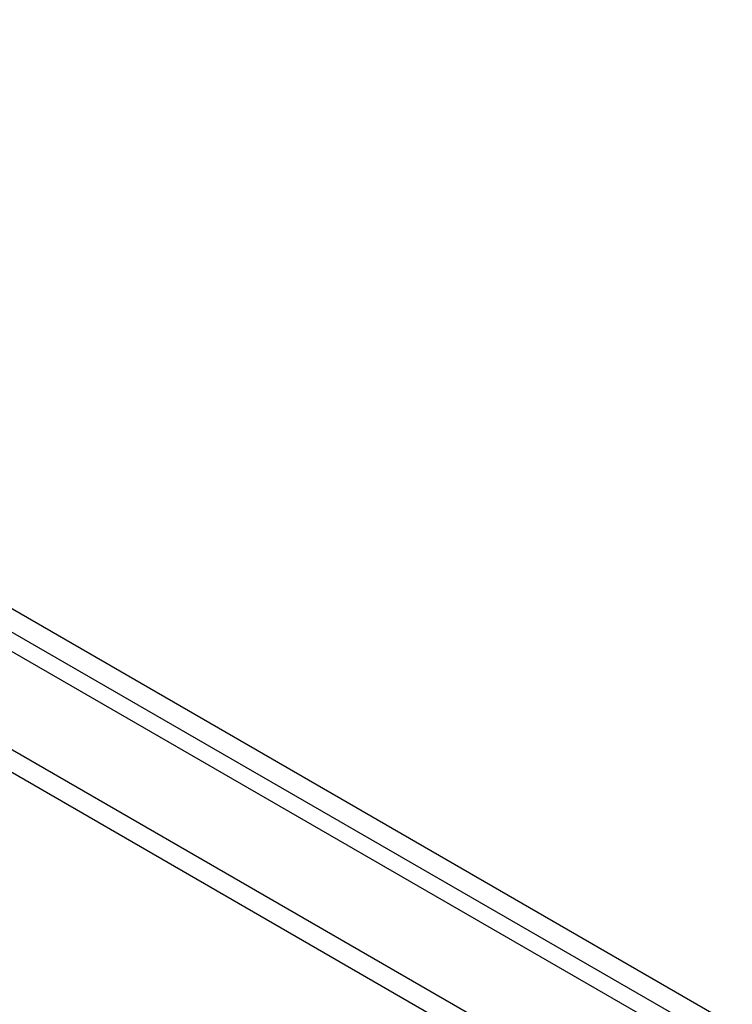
# Model space of a CAD drawing. Header units: inches. Extents: x 23 to 567, y 61 to 264.
# Tile 274 of 292: x 543 to 548, y 220 to 227. Entities that reach past the tile are written whole.
import ezdxf

# ---------------------------------------------------------------- set-up
doc = ezdxf.new("R2010")
doc.units = ezdxf.units.IN
doc.header["$MEASUREMENT"] = 0
doc.layers.add('Visible Edges(ANSI)', color=7, linetype='Continuous', lineweight=25)
doc.layers.add('Visible Tangent Edges(ANSI)', color=7, linetype='Continuous', lineweight=25)

msp = doc.modelspace()

# ---------------------------------------------------------------- linework, layer by layer
at = {"layer": 'Visible Edges(ANSI)'}
msp.add_line((520.5769, 235.796), (558.4814, 213.9118), dxfattribs=at)
at = {"layer": 'Visible Tangent Edges(ANSI)'}
for p, q in [((558.7522, 214.0534), (520.7085, 236.018)), ((520.6385, 235.8967), (558.6822, 213.9321)), ((519.9865, 235.4551), (557.891, 213.5709)), ((557.821, 213.4497), (519.9165, 235.3338))]:
    msp.add_line(p, q, dxfattribs=at)

doc.saveas('drawing.dxf')
